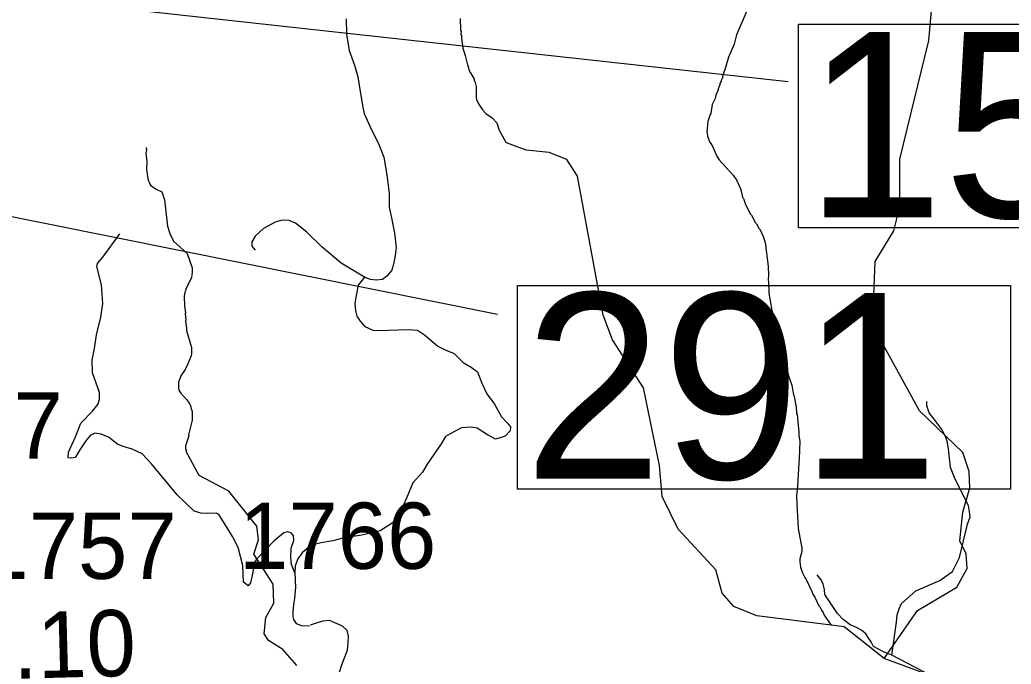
# Model space of a CAD drawing. Extents: x 1248089 to 1457196, y 820910 to 988753.
# Drawn here: x 1346513 to 1353986, y 945892 to 950753 of the extents above; entities that cross this region are included whole.
import ezdxf

# ---------------------------------------------------------------- set-up
doc = ezdxf.new("R2010")
doc.units = 0
for name, color, linetype in [('Exist Hydrographic Creek Single Shore', 7, 'Continuous'), ('Exist Hydrographic Misc Water Feature', 7, 'Continuous'), ('Exist Road Non-System Type 51', 7, 'Continuous'), ('Exist Road Secondary Structure Standard Bridge Number Label', 7, 'Continuous'), ('Exist Road Secondary Type 51 Attributed', 7, 'Continuous'), ('Prop GRAU CAT1 Cell', 7, 'Continuous'), ('Prop Lane Lines', 7, 'Continuous')]:
    doc.layers.add(name, color=color, linetype=linetype)

msp = doc.modelspace()

# ---------------------------------------------------------------- linework, layer by layer
at = {"layer": 'Exist Hydrographic Creek Single Shore'}
for points in [[(1353029.4, 945934.5), (1353279.4, 946297.2), (1353575.4, 946471.8), (1353653.4, 946614.7), (1353647.3, 946723.1), (1353599.3, 946822.6), (1353620.4, 947038.8), (1353674.4, 947221.6), (1353669.4, 947346.5), (1353622.4, 947488.6), (1353295.4, 947803.7), (1352983.4, 948371.4), (1352945.3, 948546.1), (1352961.3, 948930), (1353100.4, 949160.3), (1353146.4, 949343.2), (1353145.4, 949701.1), (1353365.4, 950596.1), (1353396.9, 950964.3)], [(1353029.4, 945934.5), (1352726.3, 946173.7), (1352628.8, 946187.2), (1352069.4, 946255.8), (1351895.4, 946328.2), (1351806.4, 946428.6), (1351760.3, 946603.5), (1351474.3, 946911.2), (1351355.3, 947156.6), (1351335.3, 947390), (1351214.3, 947976.9), (1350980.3, 948339.3), (1350909.3, 948524.7), (1350716.3, 949572.5), (1350635.2, 949698.9), (1350503.3, 949750.8), (1350328.3, 949770.7), (1350241.6, 949802.1), (1350180.6, 949824.8)], [(1353671.4, 945498.9), (1353429.9, 945785.9), (1353029.4, 945934.5)]]:
    msp.add_lwpolyline(points, dxfattribs=at)
at = {"layer": 'Exist Hydrographic Misc Water Feature'}
for points in [[(1352000.2, 950838.8), (1351916, 950640.7), (1351896.4, 950569.2), (1351854.3, 950470.1), (1351828.2, 950374.8), (1351819.9, 950358.9), (1351806.8, 950311.2), (1351798.5, 950295.4), (1351798.3, 950287.4), (1351790, 950271.6), (1351789.8, 950263.6), (1351777.1, 950231.9), (1351776.9, 950223.9), (1351760, 950184.3), (1351755.5, 950160.4), (1351730.5, 950112.9), (1351721.1, 950045.2), (1351715.4, 950038.6), (1351699.7, 949985.7), (1351692.1, 949905.8), (1351695.5, 949883.8), (1351697.6, 949877.7)], [(1349832.6, 950763.5), (1349834.7, 950675.4), (1349838.5, 950667.3), (1349838, 950643.4), (1349841.9, 950635.3), (1349841.4, 950613.3), (1349851.7, 950539), (1349870.5, 950482.6), (1349886.4, 950413.6), (1349903.8, 950358), (1349908.8, 950354.2), (1349938.7, 950305.2), (1349938.5, 950297.2), (1349946.1, 950281), (1349953.4, 950248.8), (1349951.7, 950168.9), (1349955.4, 950152.8), (1349970.6, 950120.4), (1350001.6, 950073.8), (1350025.1, 950047.2), (1350072.3, 950014.2), (1350111.4, 949973.3), (1350110.3, 949967.9), (1350126.3, 949921), (1350176.3, 949829.9), (1350180.6, 949824.8)], [(1351697.6, 949877.7), (1351712.5, 949833.4), (1351727.9, 949809), (1351770, 949720.1), (1351785.5, 949697.8), (1351889, 949581.5), (1351918, 949540.8), (1351948.6, 949472.1), (1351961.3, 949411.9), (1351967.1, 949403.8), (1351982.1, 949359.5), (1352020.5, 949286.6), (1352028.3, 949278.4), (1352059.1, 949221.8), (1352067, 949213.6), (1352082.3, 949181.2), (1352090.1, 949173.1), (1352116.9, 949118.4), (1352131.9, 949072.1), (1352154, 948895.6), (1352156.6, 948827.6), (1352153.7, 948787.7), (1352157.5, 948779.6), (1352159.6, 948689.6), (1352180.7, 948559.1), (1352236.1, 948345.9), (1352253.7, 948237.5), (1352264.7, 948189.2), (1352287.3, 948124.7), (1352298.8, 948100.5), (1352306.1, 948068.4), (1352332.5, 947995.8), (1352343.2, 947935.6), (1352350.7, 947911.4), (1352361.1, 947843.2), (1352365, 947835.1), (1352367.9, 947783), (1352371.7, 947774.9), (1352375.1, 947746.8), (1352384.8, 947642.7), (1352384.3, 947618.7), (1352391.3, 947570.5), (1352388.4, 947442.6), (1352383.8, 947410.8), (1352375.9, 947234.9), (1352368.4, 947163.1), (1352369, 947099.1), (1352379, 946914.9), (1352407.8, 946766.3), (1352407.3, 946742.3), (1352392, 946686.6), (1352391.6, 946664.7), (1352398.7, 946624.5), (1352409.8, 946586.2), (1352429, 946545.8), (1352440.6, 946529.6), (1352486.5, 946434.6), (1352490.2, 946420.5), (1352505.7, 946396.2), (1352536.3, 946331.5), (1352544.2, 946323.3), (1352555.6, 946299.1), (1352567.2, 946282.8), (1352576.8, 946260.6), (1352628.8, 946187.2)], [(1347465.4, 949788.7), (1347467.1, 949772.6), (1347462.5, 949748.8), (1347469, 949680.7), (1347467.9, 949626.6), (1347478.3, 949554.5), (1347489.5, 949518.3), (1347501.2, 949503.9), (1347540.6, 949475.1), (1347584.1, 949454.1), (1347602.8, 949393.7), (1347626.5, 949197.2), (1347643.3, 949140.9), (1347670.1, 949084.3), (1347774, 948990), (1347811.7, 948881.1), (1347813, 948849.1), (1347806.1, 948809.2), (1347764.2, 948722.2), (1347764.1, 948714.2), (1347755.7, 948698.4), (1347751, 948666.5), (1347753.4, 948594.4), (1347760.3, 948542.3), (1347758.1, 948536.1), (1347763.1, 948486.2), (1347760.9, 948480), (1347769.8, 948426.1), (1347769.4, 948410.1), (1347806.6, 948281.3), (1347807.5, 948233.3), (1347805.2, 948217.3), (1347780, 948158), (1347759, 948114.4), (1347727.3, 948066.4), (1347708.8, 948015.6), (1347708, 947975.6), (1347711.6, 947959.5), (1347727.2, 947937.1), (1347772.1, 947886.2), (1347789.5, 947861.8), (1347801, 947837.5), (1347800.8, 947829.5), (1347812.1, 947797.3), (1347811.8, 947732.6), (1347784.3, 947622), (1347785.5, 947614.3), (1347762.4, 947538.4), (1347761.9, 947514.4), (1347765.8, 947506.3), (1347766.5, 947495.9)], [(1348600.3, 945882.2), (1348494.3, 946002.6), (1348387.2, 946070.3), (1348355.2, 946120.3), (1348366.2, 946244.8), (1348427.2, 946352), (1348421.3, 946496.5), (1348276.2, 946722.6), (1348312.2, 946830.3), (1348298.2, 946932.3), (1348087.2, 947196), (1347864.2, 947315.3), (1347800.2, 947434.7), (1347766.5, 947495.9)]]:
    msp.add_lwpolyline(points, dxfattribs=at)
at = {"layer": 'Exist Road Non-System Type 51'}
for points in [[(1348972.9, 950761.4), (1348975.8, 950643.9), (1348996.4, 950520.4), (1349034.6, 950411.6), (1349061, 950323.4), (1349081.6, 950197), (1349099.2, 950094.1), (1349108, 950047.1)], [(1349108, 950047.1), (1349163.8, 949923.6), (1349216.7, 949820.7), (1349257.8, 949717.8), (1349278.3, 949582.6), (1349296, 949441.5), (1349296, 949338.6), (1349313.6, 949259.2), (1349337.1, 949144.6), (1349348.8, 949035.8), (1349343, 948974.1), (1349328.3, 948909.4), (1349316.5, 948865.3), (1349278.3, 948818.3), (1349246, 948794.7), (1349199, 948788.9), (1349155, 948794.7), (1349110.9, 948812.4)], [(1349110.9, 948812.4), (1348934.7, 948918.2), (1348790.8, 949038.7), (1348676.2, 949150.5), (1348591.1, 949218.1), (1348544.1, 949238.7), (1348491.2, 949241.6), (1348438.3, 949226.9), (1348350.2, 949179.9), (1348285.6, 949121.1), (1348262.1, 949077), (1348262.1, 949044.6), (1348285.6, 949015.2)], [(1348585.2, 946581.1), (1348561.7, 946642.8), (1348555.8, 946695.8), (1348558.7, 946766.3), (1348579.3, 946825.1), (1348576.4, 946860.4), (1348561.7, 946881), (1348532.3, 946889.8), (1348502.9, 946883.9), (1348429.5, 946822.2), (1348297.3, 946684), (1348276.8, 946651.7), (1348268, 946584), (1348250.3, 946504.7), (1348232.7, 946484.1), (1348197.5, 946510.5), (1348194.5, 946637), (1348159.3, 946772.2), (1348115.2, 946854.5), (1348035.9, 946986.8), (1348012.4, 947022.1), (1347991.9, 947030.9), (1347930.2, 947027.9), (1347877.3, 947030.9), (1347827.4, 947045.6), (1347698.2, 947169.1), (1347504.3, 947404.2), (1347433.8, 947477.7), (1347360.4, 947513), (1347292.8, 947533.6), (1347248.8, 947551.2), (1347181.2, 947604.1), (1347125.4, 947627.7), (1347078.4, 947633.5), (1347043.2, 947615.9), (1347010.9, 947577.7), (1346963.9, 947510.1), (1346943.3, 947471.9), (1346928.6, 947451.3), (1346899.3, 947445.4), (1346875.8, 947448.3), (1346878.7, 947492.4), (1346931.6, 947607.1), (1346972.7, 947710), (1347060.8, 947801.1), (1347101.9, 947851.1), (1347113.7, 947889.3), (1347113.7, 947942.2), (1347060.8, 948089.2), (1347057.9, 948186.2), (1347075.5, 948274.4), (1347090.2, 948377.3), (1347122.5, 948509.6), (1347137.2, 948612.5), (1347128.4, 948753.6), (1347093.1, 948891.8), (1347099, 948915.3), (1347137.2, 948962.3), (1347266.4, 949138.7)], [(1349110.9, 948812.4), (1349090.4, 948785.9), (1349063.9, 948750.7), (1349046.3, 948659.5), (1349037.5, 948609.5), (1349043.4, 948556.6), (1349052.2, 948518.4), (1349078.6, 948480.2), (1349113.9, 948439), (1349172.6, 948412.6), (1349225.5, 948409.6), (1349293, 948412.6), (1349439.9, 948415.5), (1349510.4, 948412.6), (1349563.2, 948377.3), (1349663.1, 948292), (1349718.9, 948262.6), (1349786.5, 948236.2), (1349854, 948168.6), (1349915.7, 948133.3), (1349962.7, 948098), (1349995, 948012.8), (1350033.2, 947930.5), (1350091.9, 947854), (1350144.8, 947757), (1350185.9, 947712.9), (1350212.3, 947683.5), (1350209.4, 947651.2), (1350171.2, 947613), (1350141.9, 947601.2), (1350097.8, 947589.4), (1350039.1, 947621.8), (1349959.8, 947671.8), (1349912.8, 947680.6), (1349842.3, 947674.7), (1349757.1, 947630.6), (1349721.8, 947610), (1349689.5, 947554.2), (1349583.8, 947401.3), (1349548.6, 947339.6), (1349475.1, 947260.2), (1349428.1, 947145.5), (1349366.5, 947010.3), (1349319.5, 946954.5), (1349228.4, 946898.6), (1349090.4, 946866.3), (1348958.2, 946845.7), (1348873, 946822.2), (1348784.9, 946807.5), (1348720.3, 946792.8), (1348679.2, 946763.4), (1348641, 946731), (1348608.7, 946686.9), (1348588.1, 946634), (1348585.2, 946581.1)], [(1353671.3, 947041.5), (1353664.2, 947087.6), (1353618, 947178.6), (1353564.1, 947287.8), (1353527.9, 947376.6), (1353512.7, 947517), (1353501.9, 947575.2), (1353488.6, 947613.5), (1353465.6, 947660), (1353405.1, 947741.3), (1353368.1, 947788), (1353349.1, 947842.4), (1353349.8, 947874.5)], [(1353085.2, 945960.5), (1353122.2, 946209.9), (1353127.3, 946263.9), (1353142.5, 946309.7), (1353159.2, 946349.3), (1353267.5, 946445.2), (1353448.7, 946523.6), (1353544.2, 946591.7), (1353567.1, 946635.3), (1353596.3, 946696.7), (1353657.4, 946947.7), (1353676.5, 947003.3), (1353671.3, 947041.5)], [(1348585.2, 946581.1), (1348591.1, 946472.3), (1348582.2, 946390), (1348576.4, 946340), (1348570.5, 946293), (1348570.5, 946248.9), (1348576.4, 946228.3), (1348596.9, 946198.9), (1348635.1, 946184.2), (1348696.8, 946181.3)], [(1353085.2, 945960.5), (1353023.6, 945985.8), (1352948.4, 946025.3), (1352929.1, 946059.7), (1352907.7, 946092.2), (1352890.3, 946120.5), (1352860.8, 946147.1), (1352819.2, 946168), (1352771.6, 946189), (1352720.3, 946228), (1352675.2, 946275), (1352620.8, 946358.1), (1352582, 946416.9), (1352578.8, 946455), (1352567.6, 946495.3), (1352552.2, 946527.6), (1352523, 946566.2)], [(1353658.7, 945488.2), (1353537.6, 945667.2), (1353494.8, 945730.1), (1353465.4, 945758.8), (1353414, 945789.8), (1353255.5, 945873), (1353085.2, 945960.5)]]:
    msp.add_lwpolyline(points, dxfattribs=at)
at = {"layer": 'Exist Road Secondary Structure Standard Bridge Number Label'}
msp.add_line((1344447.8, 951151.5), (1352303.7, 950288), dxfattribs=at)
for points in [[(1352383.4, 950719.2), (1356099.3, 950719.2), (1356099.3, 949182.7), (1352383.4, 949182.7)], [(1350264, 948748.2), (1353979.9, 948748.2), (1353979.9, 947211.7), (1350264, 947211.7)]]:
    msp.add_lwpolyline(points, close=True, dxfattribs=at)
msp.add_lwpolyline([(1344843.6, 949586.2), (1346249, 949310.1), (1350114.1, 948532.1)], dxfattribs=at)
at = {"layer": 'Exist Road Secondary Type 51 Attributed'}
msp.add_lwpolyline([(1348919.8, 945824.6), (1348943.5, 945893.8), (1348983, 945996.5), (1348988.9, 946053.9), (1348990.9, 946103.3), (1348981, 946144.8), (1348945.4, 946178.4), (1348846.8, 946221.1), (1348795.5, 946217.2), (1348732.3, 946195.4), (1348700.7, 946185.6)], dxfattribs=at)

# ---------------------------------------------------------------- texts
at = {"layer": 'Exist Road Secondary Structure Standard Bridge Number Label'}
for s, p in [('153', (1352433.6, 949261.8)), ('291', (1350314.1, 947290.8))]:
    msp.add_text(s, height=1400, dxfattribs=at).set_placement(p)
at = {"layer": 'Prop GRAU CAT1 Cell'}
msp.add_text('.10', height=500, rotation=1.50426, dxfattribs=at).set_placement((1346463.8, 945780.9))
at = {"layer": 'Prop Lane Lines'}
for s, p in [('1727', (1345350, 947441.5)), ('1766', (1348164.9, 946611)), ('1757', (1346207.3, 946535.3))]:
    msp.add_text(s, height=500, dxfattribs=at).set_placement(p)

doc.saveas('drawing.dxf')
